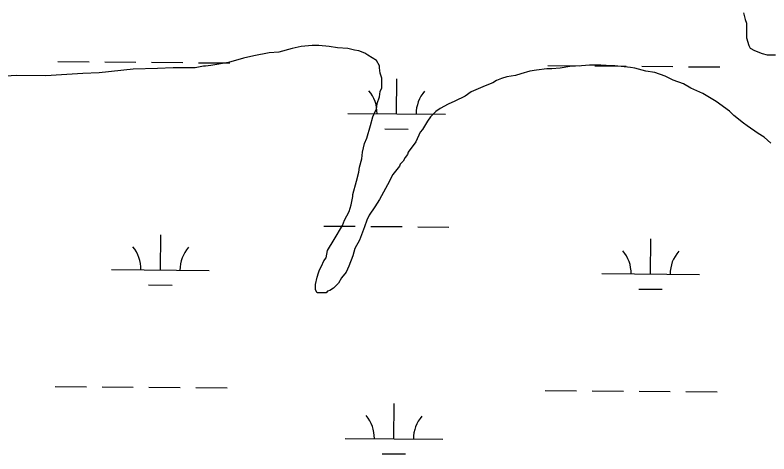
# Model space of a CAD drawing. Extents: x 3271442 to 3309282, y 752266 to 777610.
# Drawn here: x 3296918 to 3297690, y 770186 to 770635 of the extents above; entities that cross this region are included whole.
import ezdxf

# ---------------------------------------------------------------- set-up
doc = ezdxf.new("R2010")
doc.units = 0
doc.layers.add('V-SITE-VEGE', color=7, linetype='Continuous')
doc.layers.add('V-WETL-SWMP', color=7, linetype='Continuous')

msp = doc.modelspace()

# ---------------------------------------------------------------- linework, layer by layer
at = {"layer": 'V-SITE-VEGE'}
for points in [[(3297664.21, 770637.47), (3297665.71, 770630.65), (3297667.23, 770626.86), (3297667.21, 770611.71), (3297669.47, 770604.13), (3297670.99, 770601.1), (3297675.53, 770598.82), (3297683.1, 770595.78), (3297688.4, 770594.26), (3297696.74, 770594.25)], [(3297267.8, 770465.16), (3297270.09, 770474.25), (3297270.85, 770479.55), (3297273.13, 770487.88), (3297273.9, 770494.7), (3297276.18, 770503.79), (3297278.46, 770509.09), (3297282.26, 770521.96), (3297284.54, 770531.05), (3297286.82, 770536.35), (3297288.34, 770538.62), (3297289.1, 770544.68), (3297291.38, 770551.5), (3297292.14, 770556.8), (3297293.66, 770560.59), (3297293.67, 770570.44), (3297292.16, 770575.74), (3297291.41, 770581.05), (3297291.41, 770583.32), (3297288.39, 770588.62), (3297279.3, 770593.94), (3297276.28, 770596.21), (3297270.22, 770598.49), (3297265.67, 770599.26), (3297258.85, 770600.78), (3297248.25, 770601.55), (3297239.92, 770603.07), (3297229.31, 770603.84), (3297222.49, 770603.85), (3297211.13, 770603.1), (3297202.04, 770600.84), (3297188.39, 770597.06), (3297178.54, 770596.32), (3297162.63, 770593.3), (3297152.03, 770591.04), (3297136.87, 770586.51), (3297118.68, 770583.5), (3297113.38, 770582.75), (3297111.11, 770582.75), (3297102.77, 770581.24), (3297080.04, 770581.27), (3297064.13, 770580.53), (3297039.13, 770579.8), (3297004.28, 770576.05), (3296987.61, 770575.31), (3296965.64, 770573.82), (3296949.73, 770573.07), (3296920.18, 770573.1), (3296902, 770572.36)], [(3297692.1, 770504.1), (3297685.28, 770510.17), (3297679.23, 770513.97), (3297667.87, 770521.55), (3297664.08, 770524.59), (3297654.25, 770532.18), (3297649.7, 770536.73), (3297636.08, 770546.59), (3297627.75, 770551.9), (3297622.45, 770554.94), (3297610.33, 770560.25), (3297602.76, 770564.81), (3297592.16, 770568.61), (3297583.83, 770572.41), (3297573.23, 770576.2), (3297564.14, 770577.73), (3297552.78, 770580.77), (3297548.24, 770581.53), (3297532.33, 770583.06), (3297529.3, 770583.07), (3297517.93, 770583.84), (3297506.57, 770583.85), (3297498.24, 770583.1), (3297486.11, 770582.35), (3297476.26, 770580.85), (3297467.93, 770580.1), (3297462.62, 770580.11), (3297452.02, 770578.6), (3297445.2, 770577.85), (3297436.1, 770574.83), (3297430.8, 770573.32), (3297421.71, 770571.82), (3297416.4, 770570.31), (3297411.1, 770568.04), (3297407.31, 770565.77), (3297399.73, 770562.75), (3297385.33, 770556.7), (3297379.26, 770552.16), (3297368.65, 770546.87), (3297361.83, 770543.85), (3297353.49, 770539.31), (3297348.94, 770536.29), (3297343.63, 770530.99), (3297340.6, 770526.45), (3297335.29, 770518.12), (3297333.01, 770515.09), (3297328.45, 770505.25), (3297320.87, 770494.65), (3297320.1, 770492.38), (3297317.83, 770489.35), (3297315.55, 770485.57), (3297312.52, 770482.54), (3297311.76, 770480.26), (3297304.93, 770471.94), (3297299.62, 770461.34), (3297291.27, 770446.19), (3297286.71, 770438.62), (3297280.64, 770430.3), (3297278.37, 770424.99), (3297276.09, 770418.18), (3297270.77, 770404.55), (3297266.22, 770396.22), (3297263.94, 770388.65), (3297260.14, 770378.05), (3297257.1, 770371.99), (3297252.55, 770365.93), (3297249.51, 770360.63), (3297244.2, 770355.33), (3297240.41, 770353.06), (3297238.14, 770352.31), (3297236.62, 770350.8), (3297227.53, 770350.8), (3297226.02, 770353.84), (3297226.02, 770359.14), (3297227.55, 770366.71), (3297229.07, 770371.26), (3297229.83, 770374.29), (3297232.1, 770378.07), (3297234.38, 770383.37), (3297236.66, 770386.4), (3297238.18, 770393.98), (3297245.01, 770405.33), (3297253.36, 770419.72), (3297255.64, 770425.02), (3297260.2, 770434.11), (3297262.47, 770440.92), (3297264, 770449.25), (3297264, 770451.53), (3297267.8, 770465.16)]]:
    msp.add_lwpolyline(points, dxfattribs=at)
at = {"layer": 'V-WETL-SWMP'}
for p, q in [((3296962.01, 770587.57), (3296994.01, 770587.3)), ((3297010.01, 770587.17), (3297042.01, 770586.91)), ((3297058.01, 770586.78), (3297090.01, 770586.51)), ((3297106.01, 770586.38), (3297138.01, 770586.12)), ((3297463.9, 770583.43), (3297495.9, 770583.17)), ((3297511.9, 770583.04), (3297543.9, 770582.78)), ((3297559.9, 770582.64), (3297591.9, 770582.38)), ((3297607.9, 770582.25), (3297639.9, 770581.98)), ((3297308.9, 770533.97), (3297309.2, 770569.97)), ((3297258.9, 770534.38), (3297358.9, 770533.56)), ((3297296.77, 770518.64), (3297320.77, 770518.44)), ((3297234.54, 770419.14), (3297266.54, 770418.88)), ((3297282.54, 770418.75), (3297314.54, 770418.48)), ((3297330.54, 770418.35), (3297362.54, 770418.09)), ((3297067.1, 770374.09), (3297067.4, 770410.09)), ((3297568.99, 770369.96), (3297569.29, 770405.96)), ((3297017.1, 770374.5), (3297117.1, 770373.68)), ((3297518.99, 770370.37), (3297618.99, 770369.55)), ((3297054.98, 770358.76), (3297078.97, 770358.56)), ((3297556.87, 770354.63), (3297580.87, 770354.43)), ((3296959.27, 770254.9), (3296991.27, 770254.64)), ((3297007.27, 770254.51), (3297039.27, 770254.25)), ((3297055.27, 770254.11), (3297087.27, 770253.85)), ((3297103.27, 770253.72), (3297135.27, 770253.45)), ((3297461.16, 770250.77), (3297493.16, 770250.51)), ((3297509.16, 770250.38), (3297541.16, 770250.11)), ((3297557.16, 770249.98), (3297589.16, 770249.72)), ((3297605.16, 770249.58), (3297637.16, 770249.32)), ((3297306.16, 770201.3), (3297306.46, 770237.3)), ((3297256.16, 770201.72), (3297356.16, 770200.89)), ((3297294.03, 770185.97), (3297318.03, 770185.77))]:
    msp.add_line(p, q, dxfattribs=at)
for centre, start, end in [((3297253.66, 770534.9), 358.75626, 40.29991), ((3297364.14, 770533.99), 138.75625, 180.29991), ((3297011.86, 770375.02), 358.75626, 40.29991), ((3297122.35, 770374.11), 138.75625, 180.29991), ((3297513.76, 770370.89), 358.75626, 40.29991), ((3297624.24, 770369.98), 138.75625, 180.29991), ((3297250.92, 770202.23), 358.75626, 40.29991), ((3297361.4, 770201.32), 138.75625, 180.29991)]:
    msp.add_arc(centre, 35.25, start, end, dxfattribs=at)

doc.saveas('drawing.dxf')
